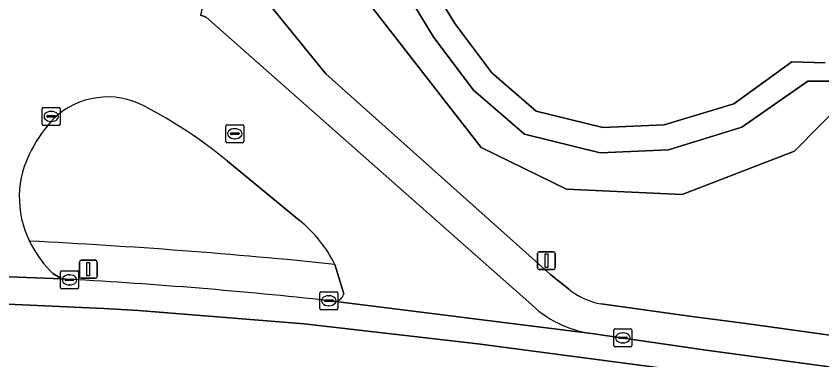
# Model space of a CAD drawing. Extents: x 163426 to 164192, y 380329 to 381641.
# Drawn here: x 163556.03 to 163600.88, y 381532.74 to 381551.88 of the extents above; entities that cross this region are included whole.
import ezdxf

# ---------------------------------------------------------------- set-up
doc = ezdxf.new("R2010")
doc.units = 0
for name, color, linetype in [('IMGEO_Groenvoorziening', 7, 'Continuous'), ('IMGEO_Kolk', 7, 'Continuous'), ('IMGEO_Lichtmast', 7, 'Continuous'), ('IMGEO_Meer_plas_ven_vijver', 7, 'Continuous'), ('IMGEO_Oever', 7, 'Continuous'), ('IMGEO_Rijbaan_lokaal_gesloten', 7, 'Continuous'), ('IMGEO_Rijbaan_lokaal_open', 7, 'Continuous'), ('IMGEO_Verkeersbordpaal', 7, 'Continuous'), ('IMGEO_Voetpad_open', 7, 'Continuous')]:
    doc.layers.add(name, color=color, linetype=linetype)

msp = doc.modelspace()

# ---------------------------------------------------------------- linework, layer by layer
at = {"layer": 'IMGEO_Groenvoorziening'}
for points in [[(163601.451, 381548.263), (163600.104, 381548.263), (163596.432, 381545.697), (163592.342, 381544.442), (163588.549, 381544.278), (163584.327, 381545.317), (163581.484, 381547.764), (163579.292, 381550.694), (163577.241, 381554.049), (163577.19, 381557.952), (163578.115, 381561.703), (163580.803, 381564.769), (163582.211, 381565.959), (163583.262, 381566.608), (163583.779, 381566.8), (163690.08, 381617.2)], [(163671.395, 381611.482), (163579.433, 381568.65), (163576.212, 381567.15), (163572.276, 381556.988), (163581.917, 381544.561), (163586.667, 381542.254), (163593.105, 381541.953), (163599.356, 381544.373), (163603.619, 381548.679)], [(163614.347, 381548.1), (163616.328, 381548.375), (163614.182, 381563.85), (163614.102, 381564.36), (163611.954, 381563.392), (163608.466, 381559.545), (163603.619, 381548.679), (163599.356, 381544.373), (163593.105, 381541.953), (163586.667, 381542.254), (163581.917, 381544.561), (163572.276, 381556.988), (163576.212, 381567.15)], [(163570.394, 381560.82), (163569.284, 381557.383), (163568.878, 381555.928), (163568.853, 381554.25), (163568.84, 381554.139), (163573.268, 381548.673), (163585.79, 381537.481), (163586.77, 381536.706)], [(163571.791, 381540.515), (163567.799, 381543.807)], [(163588.602, 381535.855), (163593.509, 381535.174), (163596.647, 381534.765), (163609.055, 381533.034)]]:
    msp.add_lwpolyline(points, dxfattribs=at)
for centre, radius, start, end in [((163561.129, 381543.021), 4.361, 62.0273, 133.498), ((163551.15, 381523.706), 26.1, 50.366, 62.5689), ((163564.421, 381540.442), 8.52, 137.6277, 152.0683), ((163561.67, 381541.79), 5.459, 151.0399, 206.5012), ((163567.287, 381534.85), 7.237, 26.356, 51.5143), ((163540.698, 381215.274), 324.479, 84.14965, 87.15818), ((163589.315, 381539.787), 3.996, 230.4451, 259.7233)]:
    msp.add_arc(centre, radius, start, end, dxfattribs=at)
at = {"layer": 'IMGEO_Kolk'}
for p, q in [((163557.489, 381545.872), (163557.489, 381546.724)), ((163557.564, 381546.798), (163558.416, 381546.798)), ((163558.49, 381546.724), (163558.49, 381545.872)), ((163557.748, 381546.292), (163557.748, 381546.304)), ((163558.186, 381546.255), (163557.788, 381546.255)), ((163557.791, 381546.341), (163558.189, 381546.341)), ((163557.977, 381546.578), (163558.002, 381546.578)), ((163558.232, 381546.304), (163558.232, 381546.292)), ((163558.416, 381545.798), (163557.564, 381545.798)), ((163558, 381546.018), (163557.975, 381546.018)), ((163567.783, 381545.837), (163568.635, 381545.837)), ((163567.708, 381544.911), (163567.708, 381545.763)), ((163567.967, 381545.331), (163567.967, 381545.343)), ((163568.01, 381545.38), (163568.408, 381545.38)), ((163568.196, 381545.617), (163568.221, 381545.617)), ((163568.451, 381545.343), (163568.451, 381545.331)), ((163568.709, 381545.763), (163568.709, 381544.911)), ((163568.405, 381545.294), (163568.007, 381545.294)), ((163568.219, 381545.057), (163568.194, 381545.057)), ((163568.635, 381544.837), (163567.783, 381544.837)), ((163558.583, 381537.699), (163559.435, 381537.699)), ((163558.508, 381536.773), (163558.508, 381537.625)), ((163558.996, 381537.479), (163559.021, 381537.479)), ((163559.509, 381537.625), (163559.509, 381536.773)), ((163558.767, 381537.193), (163558.767, 381537.205)), ((163559.205, 381537.156), (163558.807, 381537.156)), ((163558.81, 381537.242), (163559.208, 381537.242)), ((163559.019, 381536.919), (163558.994, 381536.919)), ((163559.251, 381537.205), (163559.251, 381537.193)), ((163559.435, 381536.699), (163558.583, 381536.699)), ((163572.937, 381535.612), (163572.937, 381536.464)), ((163573.012, 381536.538), (163573.864, 381536.538)), ((163573.938, 381536.464), (163573.938, 381535.612)), ((163573.196, 381536.032), (163573.196, 381536.044)), ((163573.634, 381535.995), (163573.236, 381535.995)), ((163573.239, 381536.081), (163573.637, 381536.081)), ((163573.425, 381536.318), (163573.45, 381536.318)), ((163573.68, 381536.044), (163573.68, 381536.032)), ((163573.864, 381535.538), (163573.012, 381535.538)), ((163573.448, 381535.758), (163573.423, 381535.758)), ((163589.303, 381533.542), (163589.303, 381534.394)), ((163589.378, 381534.468), (163590.23, 381534.468)), ((163589.791, 381534.248), (163589.816, 381534.248)), ((163590.304, 381534.394), (163590.304, 381533.542)), ((163589.562, 381533.962), (163589.562, 381533.974)), ((163590, 381533.925), (163589.602, 381533.925)), ((163589.605, 381534.011), (163590.003, 381534.011)), ((163589.814, 381533.688), (163589.789, 381533.688)), ((163590.046, 381533.974), (163590.046, 381533.962)), ((163590.23, 381533.468), (163589.378, 381533.468))]:
    msp.add_line(p, q, dxfattribs=at)
for points in [[(163557.489, 381545.872), (163557.489, 381546.724)], [(163557.564, 381546.798), (163558.416, 381546.798)], [(163558.49, 381546.724), (163558.49, 381545.872)], [(163558.416, 381545.798), (163557.564, 381545.798)], [(163567.783, 381545.837), (163568.635, 381545.837)], [(163567.708, 381544.911), (163567.708, 381545.763)], [(163568.709, 381545.763), (163568.709, 381544.911)], [(163568.635, 381544.837), (163567.783, 381544.837)], [(163558.583, 381537.699), (163559.435, 381537.699)], [(163558.508, 381536.773), (163558.508, 381537.625)], [(163559.509, 381537.625), (163559.509, 381536.773)], [(163559.435, 381536.699), (163558.583, 381536.699)], [(163572.937, 381535.612), (163572.937, 381536.464)], [(163573.012, 381536.538), (163573.864, 381536.538)], [(163573.938, 381536.464), (163573.938, 381535.612)], [(163573.864, 381535.538), (163573.012, 381535.538)], [(163589.303, 381533.542), (163589.303, 381534.394)], [(163589.378, 381534.468), (163590.23, 381534.468)], [(163590.304, 381534.394), (163590.304, 381533.542)], [(163590.23, 381533.468), (163589.378, 381533.468)]]:
    msp.add_lwpolyline(points, dxfattribs=at)
for centre, radius, start, end in [((163557.566, 381546.722), 0.0765, 91.552, 178.448), ((163557.566, 381546.722), 0.0765, 91.552, 178.448), ((163558.414, 381546.722), 0.0765, 1.552, 88.448), ((163558.414, 381546.722), 0.0765, 1.552, 88.448), ((163557.788, 381546.301), 0.0403, 85.8775, 175.7526), ((163557.785, 381546.291), 0.0366, 178.938, 274.7102), ((163558.189, 381546.298), 0.043, 264.8664, 352.4533), ((163558.193, 381546.303), 0.0386, 1.7309, 96.639), ((163557.566, 381545.874), 0.0765, 181.552, 268.448), ((163557.566, 381545.874), 0.0765, 181.552, 268.448), ((163558.414, 381545.874), 0.0765, 271.552, 358.448), ((163558.414, 381545.874), 0.0765, 271.552, 358.448), ((163567.785, 381545.761), 0.0765, 91.552, 178.448), ((163567.785, 381545.761), 0.0765, 91.552, 178.448), ((163568.633, 381545.761), 0.0765, 1.552, 88.448), ((163568.633, 381545.761), 0.0765, 1.552, 88.448), ((163568.007, 381545.34), 0.0403, 85.8775, 175.7526), ((163568.004, 381545.33), 0.0366, 178.938, 274.7102), ((163568.408, 381545.337), 0.043, 264.8664, 352.4533), ((163568.412, 381545.342), 0.0386, 1.7309, 96.639), ((163567.785, 381544.913), 0.0765, 181.552, 268.448), ((163567.785, 381544.913), 0.0765, 181.552, 268.448), ((163568.633, 381544.913), 0.0765, 271.552, 358.448), ((163568.633, 381544.913), 0.0765, 271.552, 358.448), ((163558.585, 381537.623), 0.0765, 91.552, 178.448), ((163558.585, 381537.623), 0.0765, 91.552, 178.448), ((163559.433, 381537.623), 0.0765, 1.552, 88.448), ((163559.433, 381537.623), 0.0765, 1.552, 88.448), ((163558.807, 381537.202), 0.0403, 85.8775, 175.7526), ((163558.804, 381537.192), 0.0366, 178.938, 274.7102), ((163559.208, 381537.199), 0.043, 264.8664, 352.4533), ((163559.212, 381537.204), 0.0386, 1.7309, 96.639), ((163558.585, 381536.775), 0.0765, 181.552, 268.448), ((163558.585, 381536.775), 0.0765, 181.552, 268.448), ((163559.433, 381536.775), 0.0765, 271.552, 358.448), ((163559.433, 381536.775), 0.0765, 271.552, 358.448), ((163573.014, 381536.462), 0.0765, 91.552, 178.448), ((163573.014, 381536.462), 0.0765, 91.552, 178.448), ((163573.862, 381536.462), 0.0765, 1.552, 88.448), ((163573.862, 381536.462), 0.0765, 1.552, 88.448), ((163573.236, 381536.041), 0.0403, 85.8775, 175.7526), ((163573.233, 381536.031), 0.0366, 178.938, 274.7102), ((163573.637, 381536.038), 0.043, 264.8664, 352.4533), ((163573.641, 381536.043), 0.0386, 1.7309, 96.639), ((163573.014, 381535.614), 0.0765, 181.552, 268.448), ((163573.014, 381535.614), 0.0765, 181.552, 268.448), ((163573.862, 381535.614), 0.0765, 271.552, 358.448), ((163573.862, 381535.614), 0.0765, 271.552, 358.448), ((163589.38, 381534.392), 0.0765, 91.552, 178.448), ((163589.38, 381534.392), 0.0765, 91.552, 178.448), ((163590.228, 381534.392), 0.0765, 1.552, 88.448), ((163590.228, 381534.392), 0.0765, 1.552, 88.448), ((163589.602, 381533.971), 0.0403, 85.8775, 175.7526), ((163589.599, 381533.961), 0.0366, 178.938, 274.7102), ((163590.003, 381533.968), 0.043, 264.8664, 352.4533), ((163590.007, 381533.973), 0.0386, 1.7309, 96.639), ((163589.38, 381533.544), 0.0765, 181.552, 268.448), ((163589.38, 381533.544), 0.0765, 181.552, 268.448), ((163590.228, 381533.544), 0.0765, 271.552, 358.448), ((163590.228, 381533.544), 0.0765, 271.552, 358.448)]:
    msp.add_arc(centre, radius, start, end, dxfattribs=at)
for centre, major_axis, ratio, start_param, end_param in [((163557.976, 381546.298), (-0.387, 0.002), 0.722429, 4.712389, 7.853982), ((163558.001, 381546.298), (-0.39, 0.002), 0.717154, 1.570796, 4.712389), ((163568.195, 381545.337), (-0.387, 0.002), 0.722429, 4.712389, 7.853982), ((163568.22, 381545.337), (-0.39, 0.002), 0.717154, 1.570796, 4.712389), ((163558.995, 381537.199), (-0.387, 0.002), 0.722429, 4.712389, 7.853982), ((163559.02, 381537.199), (-0.39, 0.002), 0.717154, 1.570796, 4.712389), ((163573.424, 381536.038), (-0.387, 0.002), 0.722429, 4.712389, 7.853982), ((163573.449, 381536.038), (-0.39, 0.002), 0.717154, 1.570796, 4.712389), ((163589.79, 381533.968), (-0.387, 0.002), 0.722429, 4.712389, 7.853982), ((163589.815, 381533.968), (-0.39, 0.002), 0.717154, 1.570796, 4.712389)]:
    msp.add_ellipse(centre, major_axis=major_axis, ratio=ratio, start_param=start_param, end_param=end_param, dxfattribs=at)
at = {"layer": 'IMGEO_Lichtmast'}
for p, q in [((163559.555, 381537.389), (163559.555, 381538.189)), ((163559.555, 381538.189), (163559.555, 381537.389)), ((163559.655, 381538.289), (163560.445, 381538.289)), ((163560.445, 381538.289), (163559.655, 381538.289)), ((163560.545, 381538.189), (163560.545, 381537.389)), ((163560.545, 381537.389), (163560.545, 381538.189)), ((163560.445, 381537.289), (163559.655, 381537.289)), ((163559.655, 381537.289), (163560.445, 381537.289))]:
    msp.add_line(p, q, dxfattribs=at)
msp.add_lwpolyline([(163559.975, 381538.164), (163560.125, 381538.164), (163560.125, 381537.414), (163559.975, 381537.414), (163559.975, 381538.164)], dxfattribs=at)
for centre, start, end in [((163559.655, 381538.189), 90, 180), ((163559.655, 381538.189), 90, 180), ((163560.445, 381538.189), 0, 90), ((163560.445, 381538.189), 360, 90), ((163559.655, 381537.389), 180, 270), ((163559.655, 381537.389), 180, 270), ((163560.445, 381537.389), 270, 0), ((163560.445, 381537.389), 270, 0)]:
    msp.add_arc(centre, 0.1, start, end, dxfattribs=at)
at = {"layer": 'IMGEO_Meer_plas_ven_vijver'}
msp.add_lwpolyline([(163690.635, 381615.914), (163584.486, 381565.587), (163584.088, 381565.27), (163583.037, 381564.621), (163581.739, 381563.713), (163579.393, 381561.037), (163578.592, 381557.791), (163578.636, 381554.451), (163580.452, 381551.48), (163582.513, 381548.725), (163584.987, 381546.596), (163588.689, 381545.685), (163592.109, 381545.833), (163595.979, 381547.007), (163599.211, 381549.343), (163601.07, 381549.282)], dxfattribs=at)
at = {"layer": 'IMGEO_Oever'}
for points in [[(163601.07, 381549.282), (163599.211, 381549.343), (163595.979, 381547.007), (163592.109, 381545.833), (163588.689, 381545.685), (163584.987, 381546.596), (163582.513, 381548.725), (163580.452, 381551.48), (163578.636, 381554.451)], [(163577.241, 381554.049), (163579.292, 381550.694), (163581.484, 381547.764), (163584.327, 381545.317), (163588.549, 381544.278), (163592.342, 381544.442), (163596.432, 381545.697), (163600.104, 381548.263), (163601.451, 381548.263)]]:
    msp.add_lwpolyline(points, dxfattribs=at)
at = {"layer": 'IMGEO_Rijbaan_lokaal_gesloten'}
for points in [[(163559.001, 381537.226), (163558.582, 381537.247), (163553.187, 381537.462), (163549.115, 381537.589), (163548.76, 381537.565), (163548.094, 381537.571), (163548.052, 381536.046), (163555.158, 381535.861), (163560.919, 381535.613), (163562.839, 381535.489), (163572.061, 381534.748), (163581.725, 381533.632), (163599.32, 381531.308), (163615.18, 381528.829)], [(163615.18, 381528.829), (163599.32, 381531.308), (163581.725, 381533.632), (163572.061, 381534.748), (163562.839, 381535.489), (163560.919, 381535.613), (163555.158, 381535.861), (163548.052, 381536.046), (163547.954, 381532.452), (163555.219, 381532.328), (163561.167, 381532.08), (163563.087, 381531.832), (163577.151, 381530.437), (163585.206, 381529.6), (163599.145, 381527.617), (163613.765, 381525.385)], [(163604.188, 381531.959), (163594.44, 381533.289), (163588.057, 381534.207), (163573.837, 381535.993), (163573.445, 381536.037)]]:
    msp.add_lwpolyline(points, dxfattribs=at)
msp.add_arc((163544.431, 381271.899), 265.727, 83.73148, 86.8568, dxfattribs=at)
at = {"layer": 'IMGEO_Rijbaan_lokaal_open'}
for points in [[(163566.618, 381551.831), (163566.46, 381551.884), (163566.302, 381551.936)], [(163584.572, 381535.958), (163566.618, 381551.831)], [(163567.799, 381543.807), (163571.791, 381540.515)], [(163556.896, 381539.131), (163556.785, 381539.354)], [(163549.5, 381537.796), (163549.115, 381537.589), (163553.187, 381537.462), (163558.582, 381537.247), (163558.083, 381537.549)], [(163573.772, 381538.063), (163574.27, 381536.43)], [(163573.837, 381535.993), (163588.057, 381534.207)]]:
    msp.add_lwpolyline(points, dxfattribs=at)
for centre, radius, start, end in [((163561.129, 381543.021), 4.361, 62.0273, 133.498), ((163551.15, 381523.706), 26.1, 50.366, 62.5689), ((163564.421, 381540.442), 8.52, 137.6277, 152.0683), ((163561.67, 381541.79), 5.459, 151.0399, 206.5012), ((163567.287, 381534.85), 7.237, 26.356, 51.5143), ((163562.238, 381541.903), 6.018, 207.4242, 226.3388), ((163573.701, 381536.56), 0.583, 283.4417, 347.0851), ((163588.914, 381540.257), 6.11, 224.712, 261.9345)]:
    msp.add_arc(centre, radius, start, end, dxfattribs=at)
at = {"layer": 'IMGEO_Verkeersbordpaal'}
for p, q in [((163585.055, 381537.868), (163585.055, 381538.668)), ((163585.055, 381538.668), (163585.055, 381537.868)), ((163585.155, 381538.768), (163585.945, 381538.768)), ((163585.945, 381538.768), (163585.155, 381538.768)), ((163586.045, 381538.668), (163586.045, 381537.868)), ((163586.045, 381537.868), (163586.045, 381538.668)), ((163585.945, 381537.768), (163585.155, 381537.768)), ((163585.155, 381537.768), (163585.945, 381537.768))]:
    msp.add_line(p, q, dxfattribs=at)
msp.add_lwpolyline([(163585.475, 381538.643), (163585.625, 381538.643), (163585.625, 381537.893), (163585.475, 381537.893), (163585.475, 381538.643)], dxfattribs=at)
for centre, start, end in [((163585.155, 381538.668), 90, 180), ((163585.155, 381538.668), 90, 180), ((163585.945, 381538.668), 0, 90), ((163585.945, 381538.668), 360, 90), ((163585.155, 381537.868), 180, 270), ((163585.155, 381537.868), 180, 270), ((163585.945, 381537.868), 270, 0), ((163585.945, 381537.868), 270, 0)]:
    msp.add_arc(centre, 0.1, start, end, dxfattribs=at)
at = {"layer": 'IMGEO_Voetpad_open'}
for points in [[(163586.77, 381536.706), (163585.79, 381537.481), (163573.268, 381548.673), (163568.84, 381554.139), (163568.853, 381554.25), (163566.917, 381554.559), (163566.57, 381553.094), (163566.302, 381551.936), (163566.46, 381551.884), (163566.618, 381551.831), (163584.572, 381535.958)], [(163556.785, 381539.354), (163556.896, 381539.131)], [(163574.27, 381536.43), (163573.772, 381538.063)], [(163558.083, 381537.549), (163558.582, 381537.247), (163559.001, 381537.226)], [(163573.445, 381536.037), (163573.837, 381535.993)], [(163609.055, 381533.034), (163596.647, 381534.765), (163593.509, 381535.174), (163588.602, 381535.855)], [(163588.057, 381534.207), (163594.44, 381533.289), (163604.188, 381531.959)]]:
    msp.add_lwpolyline(points, dxfattribs=at)
for centre, radius, start, end in [((163540.698, 381215.274), 324.479, 84.14965, 87.15818), ((163562.238, 381541.903), 6.018, 207.4242, 226.3388), ((163544.431, 381271.899), 265.727, 83.73148, 86.8568), ((163573.701, 381536.56), 0.583, 283.4417, 347.0851), ((163589.315, 381539.787), 3.996, 230.4451, 259.7233), ((163588.914, 381540.257), 6.11, 224.712, 261.9345)]:
    msp.add_arc(centre, radius, start, end, dxfattribs=at)

doc.saveas('drawing.dxf')
